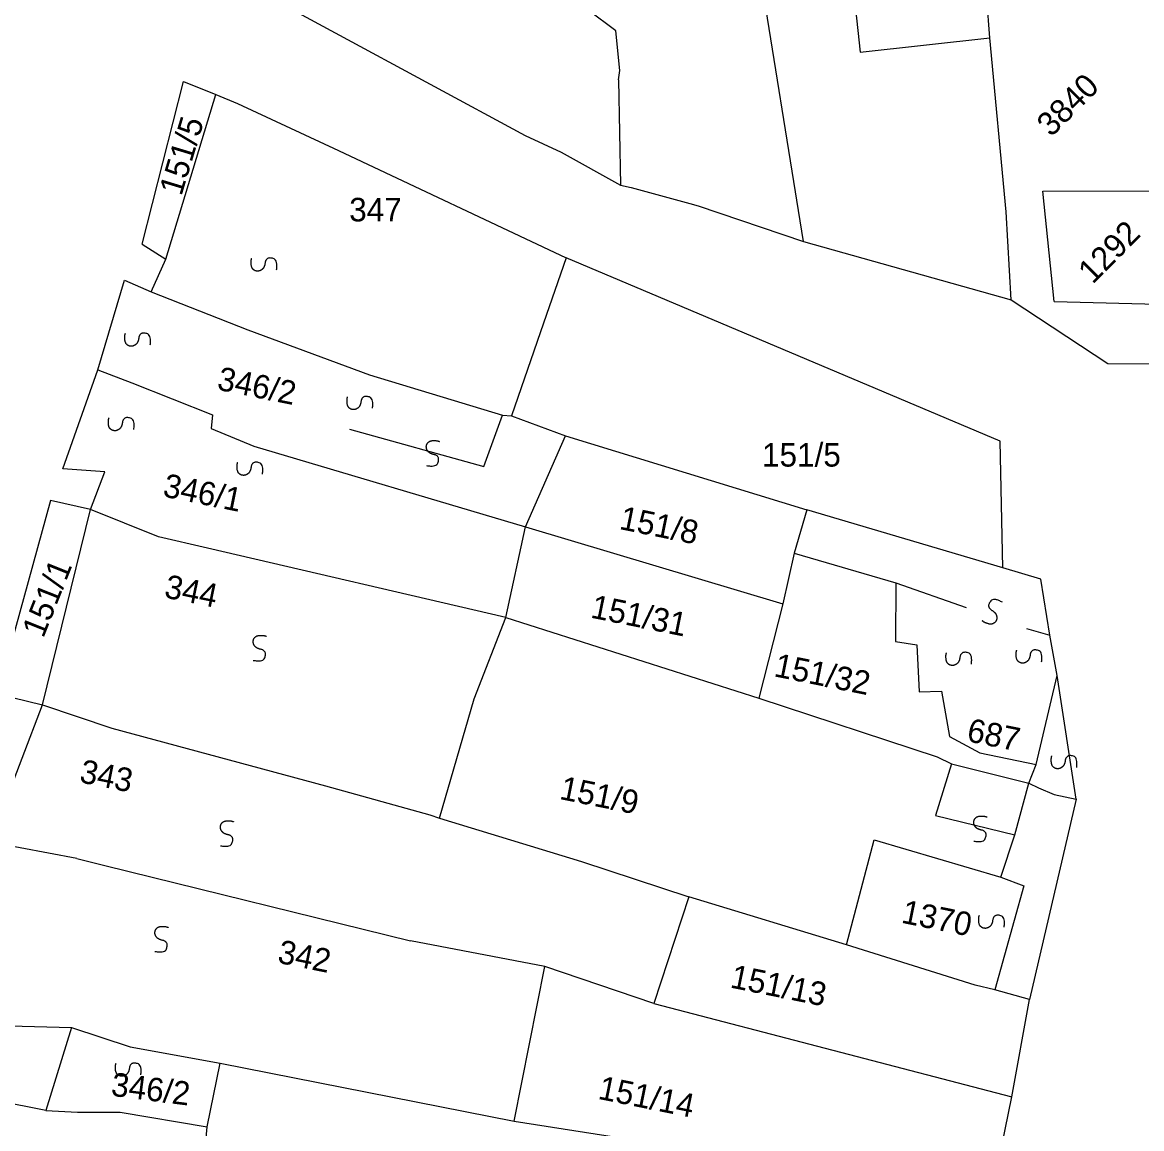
# Model space of a CAD drawing. Extents: x -581999 to -572728, y -1219553 to -1212032.
# Drawn here: x -577759.4 to -577664.3, y -1215821.3 to -1215727.3 of the extents above; entities that cross this region are included whole.
import ezdxf

# ---------------------------------------------------------------- set-up
doc = ezdxf.new("R2010")
doc.units = 0
for name, color, linetype in [('Vrstva 1', 7, 'Continuous'), ('Vrstva 2', 7, 'Continuous'), ('Vrstva 4', 7, 'Continuous'), ('Vrstva 6', 7, 'Continuous')]:
    doc.layers.add(name, color=color, linetype=linetype)

msp = doc.modelspace()

# ---------------------------------------------------------------- linework, layer by layer
at = {"layer": 'Vrstva 1'}
for p, q in [((-577749.215, -1215746.161), (-577745.717, -1215732.359)), ((-577745.717, -1215732.359), (-577742.962, -1215733.47)), ((-577742.962, -1215733.47), (-577741.123, -1215734.24)), ((-577741.123, -1215734.24), (-577732.532, -1215738.205)), ((-577672.726, -1215741.662), (-577662.648, -1215741.635)), ((-577671.778, -1215751.043), (-577672.726, -1215741.662)), ((-577749.215, -1215746.161), (-577747.192, -1215747.429)), ((-577743.244, -1215760.671), (-577743.355, -1215761.827)), ((-577743.355, -1215761.827), (-577739.732, -1215763.328)), ((-577752.378, -1215765.51), (-577755.958, -1215765.251)), ((-577753.602, -1215768.698), (-577752.378, -1215765.51)), ((-577757, -1215767.933), (-577761.521, -1215784.339)), ((-577757.68, -1215785.274), (-577753.602, -1215768.698)), ((-577685.227, -1215774.919), (-577685.246, -1215779.914)), ((-577671.526, -1215782.777), (-577672.127, -1215779.35)), ((-577685.246, -1215779.914), (-577683.446, -1215780.188)), ((-577683.446, -1215780.188), (-577683.247, -1215784.171)), ((-577673.314, -1215790.345), (-577671.526, -1215782.777)), ((-577683.247, -1215784.171), (-577681.346, -1215784.106)), ((-577681.346, -1215784.106), (-577680.665, -1215787.955)), ((-577761.123, -1215794.328), (-577757.68, -1215785.274)), ((-577680.665, -1215787.955), (-577678.082, -1215789.349)), ((-577678.082, -1215789.349), (-577673.314, -1215790.345)), ((-577673.91, -1215791.938), (-577673.314, -1215790.345)), ((-577689.408, -1215805.661), (-577687.065, -1215796.74)), ((-577687.065, -1215796.74), (-577676.294, -1215799.904)), ((-577676.294, -1215799.904), (-577674.338, -1215800.64)), ((-577674.338, -1215800.64), (-577676.803, -1215809.483)), ((-577678.479, -1215809.065), (-577689.408, -1215805.661)), ((-577676.803, -1215809.483), (-577678.479, -1215809.065))]:
    msp.add_line(p, q, dxfattribs=at)
for points in [[(-577693.061, -1215745.931), (-577696.944, -1215721.858), (-577699.052, -1215707.217), (-577699.854, -1215703.131)], [(-577740.878, -1215723.834), (-577716.69, -1215736.942), (-577713.636, -1215738.349)], [(-577677.221, -1215728.649), (-577677.479, -1215725.277)], [(-577708.642, -1215731.424), (-577708.992, -1215728.051), (-577711.336, -1215726.312)], [(-577675.835, -1215743.418), (-577677.221, -1215728.649)], [(-577708.77, -1215732.204), (-577708.642, -1215731.424)], [(-577708.77, -1215732.204), (-577708.591, -1215741.146)], [(-577748.457, -1215750.219), (-577747.192, -1215747.429), (-577742.962, -1215733.47)], [(-577732.532, -1215738.205), (-577713.219, -1215747.337)], [(-577713.636, -1215738.349), (-577708.591, -1215741.146)], [(-577708.591, -1215741.146), (-577707.686, -1215741.363), (-577702.721, -1215742.714), (-577701.997, -1215742.928)], [(-577701.997, -1215742.928), (-577693.061, -1215745.931)], [(-577675.418, -1215750.9), (-577675.835, -1215743.418)], [(-577693.061, -1215745.931), (-577675.418, -1215750.9)], [(-577713.219, -1215747.337), (-577715.122, -1215752.884)], [(-577676.131, -1215773.654), (-577676.345, -1215762.879), (-577713.219, -1215747.337)], [(-577752.978, -1215756.841), (-577750.7, -1215749.211)], [(-577750.7, -1215749.211), (-577748.457, -1215750.219), (-577740.233, -1215753.439)], [(-577675.418, -1215750.9), (-577667.215, -1215756.3), (-577661.342, -1215756.317)], [(-577671.778, -1215751.043), (-577661.874, -1215751.296)], [(-577715.122, -1215752.884), (-577717.838, -1215760.73)], [(-577740.233, -1215753.439), (-577729.901, -1215757.261)], [(-577755.958, -1215765.251), (-577752.978, -1215756.841)], [(-577752.978, -1215756.841), (-577750.081, -1215757.948), (-577743.244, -1215760.671)], [(-577729.901, -1215757.261), (-577718.629, -1215760.678)], [(-577718.629, -1215760.678), (-577717.838, -1215760.73)], [(-577717.838, -1215760.73), (-577713.263, -1215762.454)], [(-577739.732, -1215763.328), (-577716.651, -1215770.163)], [(-577716.651, -1215770.163), (-577713.263, -1215762.454)], [(-577713.263, -1215762.454), (-577692.764, -1215768.734)], [(-577753.602, -1215768.698), (-577757, -1215767.933)], [(-577747.823, -1215771.023), (-577753.602, -1215768.698)], [(-577692.764, -1215768.734), (-577693.853, -1215772.387)], [(-577676.131, -1215773.654), (-577692.764, -1215768.734)], [(-577718.319, -1215777.869), (-577716.651, -1215770.163)], [(-577716.651, -1215770.163), (-577694.809, -1215776.715)], [(-577743.661, -1215771.983), (-577747.823, -1215771.023)], [(-577718.319, -1215777.869), (-577743.661, -1215771.983)], [(-577693.853, -1215772.387), (-577694.809, -1215776.715)], [(-577693.853, -1215772.387), (-577685.227, -1215774.919)], [(-577672.127, -1215779.35), (-577672.913, -1215774.61), (-577676.131, -1215773.654)], [(-577694.809, -1215776.715), (-577696.856, -1215784.697)], [(-577721.031, -1215784.767), (-577718.319, -1215777.869)], [(-577718.319, -1215777.869), (-577696.856, -1215784.697)], [(-577766.522, -1215782.726), (-577762.981, -1215783.998), (-577761.521, -1215784.339), (-577757.68, -1215785.274), (-577751.778, -1215787.262)], [(-577723.976, -1215794.891), (-577721.031, -1215784.767)], [(-577696.856, -1215784.697), (-577681.714, -1215789.679)], [(-577751.778, -1215787.262), (-577733.637, -1215792.158)], [(-577681.714, -1215789.679), (-577680.495, -1215790.291)], [(-577680.495, -1215790.291), (-577673.91, -1215791.938), (-577673.115, -1215792.336), (-577671.779, -1215792.886)], [(-577733.637, -1215792.158), (-577724.781, -1215794.618)], [(-577669.9, -1215793.297), (-577673.853, -1215810.303)], [(-577671.779, -1215792.886), (-577669.9, -1215793.297)], [(-577724.781, -1215794.618), (-577723.976, -1215794.891)], [(-577723.976, -1215794.891), (-577711.902, -1215798.578)], [(-577754.754, -1215798.329), (-577762.004, -1215796.957)], [(-577754.754, -1215798.329), (-577752.382, -1215798.908), (-577726.434, -1215805.308)], [(-577711.902, -1215798.578), (-577702.781, -1215801.58)], [(-577702.781, -1215801.58), (-577705.771, -1215810.64)], [(-577689.408, -1215805.661), (-577702.781, -1215801.58)], [(-577715.025, -1215807.504), (-577726.434, -1215805.308)], [(-577717.628, -1215820.624), (-577715.025, -1215807.504)], [(-577705.771, -1215810.64), (-577715.025, -1215807.504)], [(-577673.853, -1215810.303), (-577676.803, -1215809.483)], [(-577705.771, -1215810.64), (-577675.363, -1215818.553)], [(-577675.363, -1215818.553), (-577673.853, -1215810.303)], [(-577760.448, -1215812.53), (-577755.208, -1215812.679)], [(-577755.208, -1215812.679), (-577757.383, -1215819.712)], [(-577755.208, -1215812.679), (-577750.243, -1215814.316)], [(-577750.243, -1215814.316), (-577742.591, -1215815.689)], [(-577743.686, -1215821.1), (-577742.591, -1215815.689)], [(-577742.591, -1215815.689), (-577717.628, -1215820.624)], [(-577757.383, -1215819.712), (-577761.545, -1215818.888)], [(-577717.628, -1215820.624), (-577688.679, -1215825.149), (-577678.618, -1215826.797), (-577676.458, -1215823.962), (-577675.363, -1215818.553)], [(-577757.383, -1215819.712), (-577754.697, -1215819.854)], [(-577754.697, -1215819.854), (-577751.07, -1215819.863)], [(-577751.07, -1215819.863), (-577743.686, -1215821.1)], [(-577744.244, -1215826.918), (-577743.686, -1215821.1)]]:
    msp.add_lwpolyline(points, dxfattribs=at)
at = {"layer": 'Vrstva 4'}
for p, q in [((-577720.193, -1215765.056), (-577718.629, -1215760.678)), ((-577731.594, -1215761.887), (-577720.193, -1215765.056)), ((-577685.227, -1215774.919), (-577679.243, -1215777.027)), ((-577674.109, -1215778.794), (-577672.127, -1215779.35)), ((-577669.9, -1215793.297), (-577671.526, -1215782.777)), ((-577680.495, -1215790.291), (-577681.85, -1215794.682)), ((-577675.102, -1215796.319), (-577673.91, -1215791.938)), ((-577681.85, -1215794.682), (-577675.102, -1215796.319)), ((-577676.294, -1215799.904), (-577675.102, -1215796.319))]:
    msp.add_line(p, q, dxfattribs=at)
msp.add_lwpolyline([(-577678.212, -1215717.002), (-577689.475, -1215718.553), (-577688.254, -1215729.86), (-577677.221, -1215728.649)], dxfattribs=at)
at = {"layer": 'Vrstva 6'}
for points in [[(-577737.798, -1215748.346), (-577737.703, -1215747.495), (-577738.433, -1215747.283), (-577738.75, -1215747.537), (-577738.795, -1215747.953), (-577738.946, -1215748.26), (-577739.195, -1215748.427), (-577739.422, -1215748.471), (-577739.685, -1215748.415), (-577739.94, -1215748.151), (-577739.98, -1215747.541), (-577739.91, -1215747.372)], [(-577748.526, -1215754.723), (-577748.431, -1215753.872), (-577749.161, -1215753.66), (-577749.478, -1215753.914), (-577749.523, -1215754.33), (-577749.674, -1215754.637), (-577749.923, -1215754.804), (-577750.15, -1215754.848), (-577750.413, -1215754.792), (-577750.668, -1215754.528), (-577750.708, -1215753.918), (-577750.638, -1215753.749)], [(-577729.653, -1215760.103), (-577729.558, -1215759.252), (-577730.288, -1215759.04), (-577730.605, -1215759.294), (-577730.65, -1215759.71), (-577730.801, -1215760.017), (-577731.05, -1215760.184), (-577731.277, -1215760.228), (-577731.54, -1215760.172), (-577731.795, -1215759.908), (-577731.835, -1215759.298), (-577731.765, -1215759.129)], [(-577749.917, -1215761.896), (-577749.822, -1215761.045), (-577750.552, -1215760.833), (-577750.869, -1215761.087), (-577750.914, -1215761.503), (-577751.065, -1215761.81), (-577751.314, -1215761.977), (-577751.541, -1215762.021), (-577751.804, -1215761.965), (-577752.059, -1215761.701), (-577752.099, -1215761.091), (-577752.029, -1215760.922)], [(-577725.081, -1215764.963), (-577724.24, -1215765.115), (-577723.977, -1215764.401), (-577724.209, -1215764.067), (-577724.621, -1215763.994), (-577724.917, -1215763.822), (-577725.067, -1215763.561), (-577725.095, -1215763.332), (-577725.021, -1215763.074), (-577724.74, -1215762.838), (-577724.128, -1215762.84), (-577723.965, -1215762.922)], [(-577738.99, -1215765.682), (-577738.895, -1215764.831), (-577739.625, -1215764.619), (-577739.942, -1215764.873), (-577739.987, -1215765.289), (-577740.138, -1215765.596), (-577740.387, -1215765.763), (-577740.614, -1215765.807), (-577740.877, -1215765.751), (-577741.132, -1215765.487), (-577741.172, -1215764.877), (-577741.102, -1215764.708)], [(-577676.158, -1215776.574), (-577676.903, -1215776.152), (-577677.385, -1215776.74), (-577677.275, -1215777.132), (-577676.911, -1215777.336), (-577676.688, -1215777.596), (-577676.632, -1215777.89), (-577676.681, -1215778.116), (-577676.835, -1215778.336), (-577677.178, -1215778.467), (-577677.755, -1215778.264), (-577677.883, -1215778.133)], [(-577739.782, -1215781.501), (-577738.941, -1215781.653), (-577738.678, -1215780.939), (-577738.91, -1215780.605), (-577739.322, -1215780.532), (-577739.618, -1215780.36), (-577739.768, -1215780.099), (-577739.796, -1215779.87), (-577739.722, -1215779.612), (-577739.441, -1215779.376), (-577738.829, -1215779.378), (-577738.666, -1215779.46)], [(-577678.795, -1215781.822), (-577678.7, -1215780.971), (-577679.43, -1215780.759), (-577679.747, -1215781.013), (-577679.792, -1215781.429), (-577679.943, -1215781.736), (-577680.192, -1215781.903), (-577680.419, -1215781.947), (-577680.682, -1215781.891), (-577680.937, -1215781.627), (-577680.977, -1215781.017), (-577680.907, -1215780.848)], [(-577672.835, -1215781.623), (-577672.74, -1215780.772), (-577673.47, -1215780.56), (-577673.787, -1215780.814), (-577673.832, -1215781.23), (-577673.983, -1215781.537), (-577674.232, -1215781.704), (-577674.459, -1215781.748), (-577674.722, -1215781.692), (-577674.977, -1215781.428), (-577675.017, -1215780.818), (-577674.947, -1215780.649)], [(-577669.855, -1215790.59), (-577669.76, -1215789.739), (-577670.49, -1215789.527), (-577670.807, -1215789.781), (-577670.852, -1215790.197), (-577671.003, -1215790.504), (-577671.252, -1215790.671), (-577671.479, -1215790.715), (-577671.742, -1215790.659), (-577671.997, -1215790.395), (-577672.037, -1215789.785), (-577671.967, -1215789.616)], [(-577678.594, -1215796.844), (-577677.753, -1215796.996), (-577677.49, -1215796.282), (-577677.722, -1215795.948), (-577678.134, -1215795.875), (-577678.43, -1215795.703), (-577678.58, -1215795.442), (-577678.608, -1215795.213), (-577678.534, -1215794.955), (-577678.253, -1215794.719), (-577677.641, -1215794.721), (-577677.478, -1215794.803)], [(-577742.563, -1215797.243), (-577741.722, -1215797.395), (-577741.459, -1215796.681), (-577741.691, -1215796.347), (-577742.103, -1215796.274), (-577742.399, -1215796.102), (-577742.549, -1215795.841), (-577742.577, -1215795.612), (-577742.503, -1215795.354), (-577742.222, -1215795.118), (-577741.61, -1215795.12), (-577741.447, -1215795.202)], [(-577676.014, -1215804.139), (-577675.919, -1215803.288), (-577676.649, -1215803.076), (-577676.966, -1215803.33), (-577677.011, -1215803.746), (-577677.162, -1215804.053), (-577677.411, -1215804.22), (-577677.638, -1215804.264), (-577677.901, -1215804.208), (-577678.156, -1215803.944), (-577678.196, -1215803.334), (-577678.126, -1215803.165)], [(-577748.126, -1215806.209), (-577747.285, -1215806.361), (-577747.022, -1215805.647), (-577747.254, -1215805.313), (-577747.666, -1215805.24), (-577747.962, -1215805.068), (-577748.112, -1215804.807), (-577748.14, -1215804.578), (-577748.066, -1215804.32), (-577747.785, -1215804.084), (-577747.173, -1215804.086), (-577747.01, -1215804.168)], [(-577749.321, -1215816.693), (-577749.226, -1215815.842), (-577749.956, -1215815.63), (-577750.273, -1215815.884), (-577750.318, -1215816.3), (-577750.469, -1215816.607), (-577750.718, -1215816.774), (-577750.945, -1215816.818), (-577751.208, -1215816.762), (-577751.463, -1215816.498), (-577751.503, -1215815.888), (-577751.433, -1215815.719)]]:
    msp.add_open_spline(points, degree=2, dxfattribs=at)

# ---------------------------------------------------------------- texts
at = {"layer": 'Vrstva 2'}
for s, rotation, p in [('3840', 45.13614, (-577672.022, -1215737.136)), ('151/5', 73.19006, (-577745.885, -1215742.139)), ('1292', 45.13614, (-577668.51, -1215749.626)), ('346/2', 348.57218, (-577742.933, -1215758.506)), ('346/1', 348.57218, (-577747.542, -1215767.573)), ('151/8', 348.57218, (-577708.776, -1215770.342)), ('151/1', 68.24485, (-577757.613, -1215779.676)), ('344', 348.57218, (-577747.42, -1215776.149)), ('151/31', 348.57218, (-577711.213, -1215777.862)), ('151/32', 348.57218, (-577695.643, -1215782.841)), ('687', 348.57218, (-577679.275, -1215788.352)), ('343', 348.57218, (-577754.621, -1215791.836)), ('151/9', 348.57218, (-577713.849, -1215793.261)), ('1370', 348.57218, (-577684.829, -1215803.764)), ('342', 348.57218, (-577737.804, -1215807.157)), ('151/13', 348.57218, (-577699.362, -1215809.263)), ('346/2', 352.72468, (-577751.923, -1215818.454)), ('151/14', 348.57218, (-577710.583, -1215818.713))]:
    msp.add_text(s, height=2, rotation=rotation, dxfattribs=at).set_placement(p)
for s, p in [('347', (-577731.634, -1215744.236)), ('151/5', (-577696.58, -1215765.052))]:
    msp.add_text(s, height=2, dxfattribs=at).set_placement(p)

doc.saveas('drawing.dxf')
